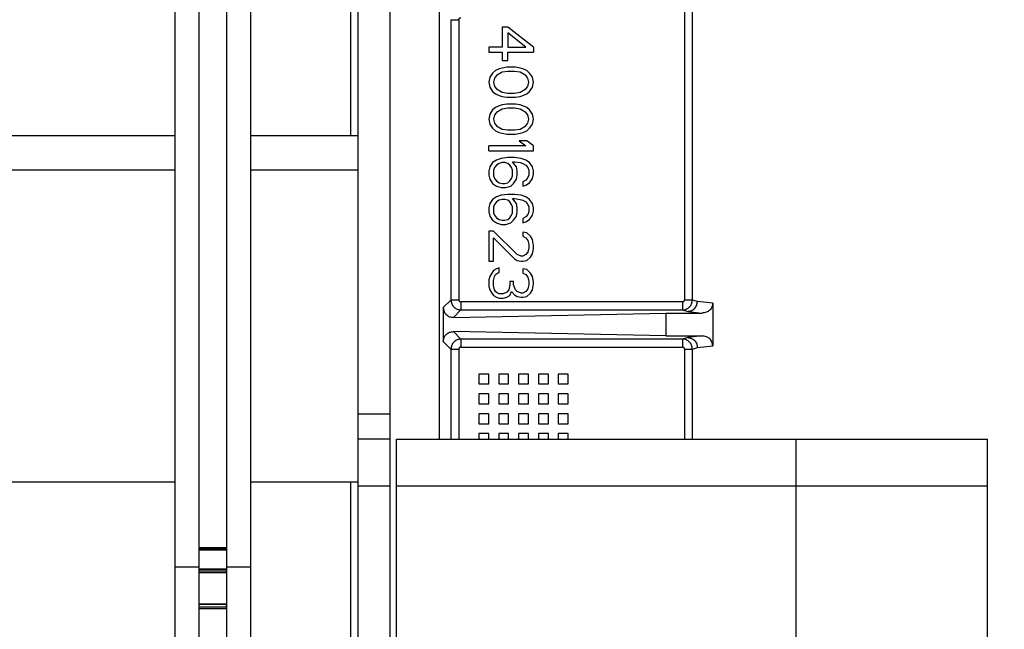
# Model space of a CAD drawing. Header units: inches. Extents: x 170 to 312, y 215 to 248.
# Tile 376 of 387: x 274.958 to 275.202, y 243.982 to 244.134. Entities that reach past the tile are written whole.
import ezdxf

# ---------------------------------------------------------------- set-up
doc = ezdxf.new("R2010")
doc.units = ezdxf.units.IN
doc.header["$LTSCALE"] = 0.25
doc.header["$MEASUREMENT"] = 0
doc.layers.add('ANNOTATIONS', color=1, linetype='Continuous')
doc.layers.add('STANDARD MOTOR LH', color=7, linetype='Continuous')
doc.styles.add('ARIAL', font='arial.ttf', dxfattribs={"height": 0.09375})
doc.dimstyles.new('STANDARD$0', dxfattribs={"dimtxt": 0.09375, "dimasz": 0.09375, "dimexe": 0.03125, "dimexo": 0.046875, "dimgap": 0.09, "dimtad": 0, "dimtih": 1, "dimtoh": 1, "dimdec": 4, "dimzin": 0, "dimdsep": 46, "dimtxsty": 'ARIAL', "dimcen": 0.09, "dimadec": 0, "dimazin": 0, "dimtfac": 1, "dimtdec": 4, "dimtofl": 0, "dimtmove": 0, "dimatfit": 1, "dimfxl": 1, "dimtolj": 1, "dimtzin": 0, "dimarcsym": 0})

# ---------------------------------------------------------------- blocks, each defined once
blk = doc.blocks.new('*D175')
at = {"layer": 'ANNOTATIONS', "color": 0, "lineweight": -2, "transparency": 16777216}
for p, q in [((275.13652, 244.13929), (275.13652, 244.8908)), ((275.92282, 243.29252), (275.92282, 244.8908)), ((275.23027, 244.85955), (275.23972, 244.85955)), ((275.82907, 244.85955), (275.80994, 244.85955))]:
    blk.add_line(p, q, dxfattribs=at)
at = {"layer": 'ANNOTATIONS', "color": 0, "transparency": 16777216}
for points in [[(275.23027, 244.87517), (275.23027, 244.84392), (275.13652, 244.85955)], [(275.82907, 244.87517), (275.82907, 244.84392), (275.92282, 244.85955)]]:
    blk.add_solid(points, dxfattribs=at)
at = {"layer": 'defpoints', "color": 0, "transparency": 16777216}
for p in [(275.13652, 244.85955), (275.13652, 244.09242), (275.92282, 243.24564)]:
    blk.add_point(p, dxfattribs=at)
at = {"layer": 'ANNOTATIONS', "color": 0, "transparency": 16777216, "insert": (275.52483, 244.85955), "char_height": 0.09375, "attachment_point": 5, "style": 'ARIAL'}
blk.add_mtext('\\A1;17 3/8"', dxfattribs=at)
blk = doc.blocks.new('*D176')
at = {"layer": 'ANNOTATIONS', "color": 0, "lineweight": -2, "transparency": 16777216}
for p, q in [((275.02177, 244.68225), (275.02177, 245.24248)), ((275.92282, 243.29252), (275.92282, 245.24248)), ((275.11552, 245.21123), (275.33005, 245.21123)), ((275.82907, 245.21123), (275.69225, 245.21123))]:
    blk.add_line(p, q, dxfattribs=at)
at = {"layer": 'ANNOTATIONS', "color": 0, "transparency": 16777216}
for points in [[(275.11552, 245.22686), (275.11552, 245.19561), (275.02177, 245.21123)], [(275.82907, 245.22686), (275.82907, 245.19561), (275.92282, 245.21123)]]:
    blk.add_solid(points, dxfattribs=at)
at = {"layer": 'defpoints', "color": 0, "transparency": 16777216}
for p in [(275.02177, 245.21123), (275.02177, 244.63538), (275.92282, 243.24564)]:
    blk.add_point(p, dxfattribs=at)
at = {"layer": 'ANNOTATIONS', "color": 0, "transparency": 16777216, "insert": (275.51115, 245.21123), "char_height": 0.09375, "attachment_point": 5, "style": 'ARIAL'}
blk.add_mtext('\\A1;20"', dxfattribs=at)

msp = doc.modelspace()

# ---------------------------------------------------------------- linework, layer by layer
at = {"layer": 'STANDARD MOTOR LH'}
for p, q in [((275.04936, 244.26729), (275.04936, 243.94817)), ((275.04154, 243.83158), (275.04154, 244.20793)), ((274.99602, 244.19658), (274.99602, 243.8576)), ((275.00196, 244.19658), (275.00196, 243.97716)), ((275.00883, 244.19658), (275.00883, 243.97716)), ((275.01477, 244.14266), (275.01477, 243.8576)), ((275.06166, 244.14363), (275.06166, 244.0297)), ((275.1225, 244.1413), (275.12251, 244.06422)), ((275.12448, 244.06422), (275.12448, 244.14182)), ((275.03963, 244.13568), (275.03963, 244.10502)), ((275.06456, 244.13379), (275.06456, 244.06422)), ((275.06456, 244.13379), (275.06652, 244.13379)), ((275.06652, 244.13379), (275.06652, 244.06422)), ((275.07726, 244.13196), (275.07726, 244.12698)), ((275.07867, 244.13196), (275.07726, 244.13196)), ((275.08504, 244.12698), (275.07867, 244.13196)), ((275.08315, 244.12698), (275.07867, 244.13051)), ((275.07867, 244.13051), (275.07867, 244.12698)), ((275.07396, 244.12698), (275.07396, 244.12573)), ((275.07726, 244.12698), (275.07396, 244.12698)), ((275.07396, 244.12573), (275.07726, 244.12573)), ((275.07726, 244.12573), (275.07726, 244.12366)), ((275.07867, 244.12698), (275.08315, 244.12698)), ((275.07867, 244.12573), (275.08504, 244.12573)), ((275.07867, 244.12366), (275.07867, 244.12573)), ((275.08504, 244.12698), (275.08504, 244.12573)), ((275.07726, 244.12366), (275.07867, 244.12366)), ((275.0749, 244.12054), (275.0742, 244.1195)), ((275.07561, 244.12116), (275.0749, 244.12054)), ((275.07655, 244.12158), (275.07561, 244.12116)), ((275.07726, 244.12075), (275.07585, 244.11992)), ((275.07726, 244.12179), (275.07655, 244.12158)), ((275.07844, 244.12199), (275.07726, 244.12179)), ((275.07867, 244.12096), (275.07726, 244.12075)), ((275.08056, 244.12199), (275.07844, 244.12199)), ((275.08032, 244.12096), (275.07867, 244.12096)), ((275.08174, 244.12075), (275.08032, 244.12096)), ((275.08174, 244.12179), (275.08056, 244.12199)), ((275.08244, 244.12158), (275.08174, 244.12179)), ((275.08315, 244.11992), (275.08174, 244.12075)), ((275.08339, 244.12116), (275.08244, 244.12158)), ((275.08409, 244.12054), (275.08339, 244.12116)), ((275.0848, 244.1195), (275.08409, 244.12054)), ((275.0742, 244.1195), (275.07396, 244.11826)), ((275.07396, 244.11826), (275.0742, 244.11701)), ((275.07538, 244.1193), (275.07514, 244.11826)), ((275.07514, 244.11826), (275.07538, 244.11722)), ((275.07585, 244.11992), (275.07538, 244.1193)), ((275.08362, 244.1193), (275.08315, 244.11992)), ((275.08386, 244.11826), (275.08362, 244.1193)), ((275.08362, 244.11722), (275.08386, 244.11826)), ((275.08504, 244.11826), (275.0848, 244.1195)), ((275.0848, 244.11701), (275.08504, 244.11826)), ((275.0742, 244.11701), (275.0749, 244.11597)), ((275.0749, 244.11597), (275.07561, 244.11535)), ((275.07538, 244.11722), (275.07585, 244.1166)), ((275.07585, 244.1166), (275.07726, 244.11577)), ((275.07726, 244.11577), (275.07867, 244.11556)), ((275.07867, 244.11556), (275.08032, 244.11556)), ((275.08032, 244.11556), (275.08174, 244.11577)), ((275.08174, 244.11577), (275.08315, 244.1166)), ((275.08315, 244.1166), (275.08362, 244.11722)), ((275.08339, 244.11535), (275.08409, 244.11597)), ((275.08409, 244.11597), (275.0848, 244.11701)), ((275.07561, 244.11535), (275.07655, 244.11494)), ((275.07655, 244.11494), (275.07726, 244.11473)), ((275.07726, 244.11473), (275.07844, 244.11452)), ((275.07844, 244.11452), (275.08056, 244.11452)), ((275.08056, 244.11452), (275.08174, 244.11473)), ((275.08174, 244.11473), (275.08244, 244.11494)), ((275.08244, 244.11494), (275.08339, 244.11535)), ((275.0749, 244.11141), (275.0742, 244.11037)), ((275.07561, 244.11203), (275.0749, 244.11141)), ((275.07585, 244.11078), (275.07538, 244.11016)), ((275.07655, 244.11244), (275.07561, 244.11203)), ((275.07726, 244.11161), (275.07585, 244.11078)), ((275.07726, 244.11265), (275.07655, 244.11244)), ((275.07844, 244.11286), (275.07726, 244.11265)), ((275.07867, 244.11182), (275.07726, 244.11161)), ((275.08056, 244.11286), (275.07844, 244.11286)), ((275.08032, 244.11182), (275.07867, 244.11182)), ((275.08174, 244.11161), (275.08032, 244.11182)), ((275.08174, 244.11265), (275.08056, 244.11286)), ((275.08244, 244.11244), (275.08174, 244.11265)), ((275.08315, 244.11078), (275.08174, 244.11161)), ((275.08339, 244.11203), (275.08244, 244.11244)), ((275.08362, 244.11016), (275.08315, 244.11078)), ((275.08409, 244.11141), (275.08339, 244.11203)), ((275.0848, 244.11037), (275.08409, 244.11141)), ((275.0742, 244.11037), (275.07396, 244.10912)), ((275.07396, 244.10912), (275.0742, 244.10788)), ((275.07538, 244.11016), (275.07514, 244.10912)), ((275.07514, 244.10912), (275.07538, 244.10808)), ((275.07538, 244.10808), (275.07585, 244.10746)), ((275.08315, 244.10746), (275.08362, 244.10808)), ((275.08386, 244.10912), (275.08362, 244.11016)), ((275.08362, 244.10808), (275.08386, 244.10912)), ((275.08504, 244.10912), (275.0848, 244.11037)), ((275.0848, 244.10788), (275.08504, 244.10912)), ((275.0742, 244.10788), (275.0749, 244.10684)), ((275.0749, 244.10684), (275.07561, 244.10622)), ((275.07561, 244.10622), (275.07655, 244.1058)), ((275.07585, 244.10746), (275.07726, 244.10663)), ((275.07655, 244.1058), (275.07726, 244.10559)), ((275.07726, 244.10663), (275.07867, 244.10642)), ((275.07867, 244.10642), (275.08032, 244.10642)), ((275.08032, 244.10642), (275.08174, 244.10663)), ((275.08174, 244.10663), (275.08315, 244.10746)), ((275.08174, 244.10559), (275.08244, 244.1058)), ((275.08244, 244.1058), (275.08339, 244.10622)), ((275.08339, 244.10622), (275.08409, 244.10684)), ((275.08409, 244.10684), (275.0848, 244.10788)), ((274.83688, 244.10502), (274.99602, 244.10502)), ((275.01477, 244.10502), (275.04154, 244.10502)), ((275.07726, 244.10559), (275.07844, 244.10539)), ((275.07844, 244.10539), (275.08056, 244.10539)), ((275.08056, 244.10539), (275.08174, 244.10559)), ((275.08339, 244.10372), (275.0815, 244.10372)), ((275.0815, 244.10372), (275.08315, 244.10248)), ((275.08504, 244.10248), (275.08339, 244.10372)), ((275.07396, 244.10123), (275.07396, 244.10248)), ((275.08315, 244.10248), (275.07396, 244.10248)), ((275.07396, 244.10123), (275.08504, 244.10123)), ((275.08504, 244.10123), (275.08504, 244.10248)), ((275.0749, 244.09833), (275.0742, 244.09729)), ((275.07585, 244.09895), (275.0749, 244.09833)), ((275.07703, 244.09936), (275.07585, 244.09895)), ((275.07726, 244.09833), (275.07655, 244.09812)), ((275.07867, 244.09957), (275.07703, 244.09936)), ((275.07797, 244.09833), (275.07726, 244.09833)), ((275.07867, 244.09812), (275.07797, 244.09833)), ((275.08032, 244.09957), (275.07867, 244.09957)), ((275.07985, 244.09853), (275.08032, 244.09853)), ((275.08079, 244.09729), (275.07985, 244.09853)), ((275.08197, 244.09936), (275.08032, 244.09957)), ((275.08032, 244.09853), (275.08174, 244.09833)), ((275.08174, 244.09833), (275.08244, 244.09812)), ((275.08315, 244.09895), (275.08197, 244.09936)), ((275.08409, 244.09833), (275.08315, 244.09895)), ((275.0848, 244.09729), (275.08409, 244.09833)), ((274.99602, 244.09641), (274.83688, 244.09641)), ((275.04154, 244.09641), (275.01477, 244.09641)), ((275.0742, 244.09729), (275.07396, 244.09625)), ((275.07396, 244.09625), (275.07396, 244.09521)), ((275.07538, 244.09708), (275.07514, 244.09646)), ((275.07514, 244.09646), (275.07514, 244.095)), ((275.07585, 244.0977), (275.07538, 244.09708)), ((275.07655, 244.09812), (275.07585, 244.0977)), ((275.07915, 244.0977), (275.07867, 244.09812)), ((275.07962, 244.09708), (275.07915, 244.0977)), ((275.07985, 244.09646), (275.07962, 244.09708)), ((275.07985, 244.095), (275.07985, 244.09646)), ((275.08103, 244.09625), (275.08079, 244.09729)), ((275.08103, 244.09521), (275.08103, 244.09625)), ((275.08244, 244.09812), (275.08315, 244.0977)), ((275.08315, 244.0977), (275.08362, 244.09708)), ((275.08362, 244.09708), (275.08386, 244.09646)), ((275.08386, 244.09646), (275.08386, 244.09521)), ((275.08504, 244.09625), (275.0848, 244.09729)), ((275.08504, 244.09542), (275.08504, 244.09625)), ((275.07396, 244.09521), (275.0742, 244.09417)), ((275.0742, 244.09417), (275.0749, 244.09314)), ((275.07514, 244.095), (275.07538, 244.09438)), ((275.07538, 244.09438), (275.07585, 244.09376)), ((275.07585, 244.09376), (275.07655, 244.09334)), ((275.07867, 244.09334), (275.07915, 244.09376)), ((275.07915, 244.09376), (275.07962, 244.09438)), ((275.07962, 244.09438), (275.07985, 244.095)), ((275.08009, 244.09314), (275.08079, 244.09417)), ((275.08079, 244.09417), (275.08103, 244.09521)), ((275.08315, 244.09397), (275.08244, 244.09355)), ((275.08244, 244.09355), (275.08244, 244.09251)), ((275.08362, 244.09459), (275.08315, 244.09397)), ((275.08386, 244.09521), (275.08362, 244.09459)), ((275.08409, 244.09334), (275.0848, 244.09438)), ((275.0848, 244.09438), (275.08504, 244.09542)), ((275.0749, 244.09314), (275.07585, 244.09251)), ((275.07585, 244.09251), (275.07703, 244.0921)), ((275.07655, 244.09334), (275.07726, 244.09314)), ((275.07703, 244.0921), (275.0782, 244.0921)), ((275.07726, 244.09314), (275.07797, 244.09314)), ((275.07797, 244.09314), (275.07867, 244.09334)), ((275.0782, 244.0921), (275.07938, 244.09251)), ((275.07938, 244.09251), (275.08009, 244.09314)), ((275.08244, 244.09251), (275.08315, 244.09272)), ((275.08315, 244.09272), (275.08409, 244.09334)), ((275.0749, 244.08919), (275.0742, 244.08815)), ((275.07585, 244.08981), (275.0749, 244.08919)), ((275.07585, 244.08857), (275.07538, 244.08795)), ((275.07703, 244.09023), (275.07585, 244.08981)), ((275.07655, 244.08898), (275.07585, 244.08857)), ((275.07726, 244.08919), (275.07655, 244.08898)), ((275.07867, 244.09044), (275.07703, 244.09023)), ((275.07797, 244.08919), (275.07726, 244.08919)), ((275.07867, 244.08898), (275.07797, 244.08919)), ((275.08032, 244.09044), (275.07867, 244.09044)), ((275.07915, 244.08857), (275.07867, 244.08898)), ((275.07962, 244.08795), (275.07915, 244.08857)), ((275.07985, 244.0894), (275.08032, 244.0894)), ((275.08079, 244.08815), (275.07985, 244.0894)), ((275.08197, 244.09023), (275.08032, 244.09044)), ((275.08032, 244.0894), (275.08174, 244.08919)), ((275.08174, 244.08919), (275.08244, 244.08898)), ((275.08315, 244.08981), (275.08197, 244.09023)), ((275.08244, 244.08898), (275.08315, 244.08857)), ((275.08409, 244.08919), (275.08315, 244.08981)), ((275.08315, 244.08857), (275.08362, 244.08795)), ((275.0848, 244.08815), (275.08409, 244.08919)), ((275.0742, 244.08815), (275.07396, 244.08711)), ((275.07396, 244.08711), (275.07396, 244.08608)), ((275.07396, 244.08608), (275.0742, 244.08504)), ((275.07538, 244.08795), (275.07514, 244.08732)), ((275.07514, 244.08732), (275.07514, 244.08587)), ((275.07985, 244.08732), (275.07962, 244.08795)), ((275.07985, 244.08587), (275.07985, 244.08732)), ((275.08103, 244.08711), (275.08079, 244.08815)), ((275.08079, 244.08504), (275.08103, 244.08608)), ((275.08103, 244.08608), (275.08103, 244.08711)), ((275.08362, 244.08795), (275.08386, 244.08732)), ((275.08386, 244.08608), (275.08362, 244.08545)), ((275.08386, 244.08732), (275.08386, 244.08608)), ((275.08504, 244.08711), (275.0848, 244.08815)), ((275.0848, 244.08525), (275.08504, 244.08628)), ((275.08504, 244.08628), (275.08504, 244.08711)), ((275.0742, 244.08504), (275.0749, 244.084)), ((275.0749, 244.084), (275.07585, 244.08338)), ((275.07514, 244.08587), (275.07538, 244.08525)), ((275.07538, 244.08525), (275.07585, 244.08462)), ((275.07585, 244.08462), (275.07655, 244.08421)), ((275.07655, 244.08421), (275.07726, 244.084)), ((275.07726, 244.084), (275.07797, 244.084)), ((275.07797, 244.084), (275.07867, 244.08421)), ((275.07867, 244.08421), (275.07915, 244.08462)), ((275.07915, 244.08462), (275.07962, 244.08525)), ((275.07938, 244.08338), (275.08009, 244.084)), ((275.07962, 244.08525), (275.07985, 244.08587)), ((275.08009, 244.084), (275.08079, 244.08504)), ((275.08315, 244.08483), (275.08244, 244.08442)), ((275.08244, 244.08442), (275.08244, 244.08338)), ((275.08362, 244.08545), (275.08315, 244.08483)), ((275.08315, 244.08359), (275.08409, 244.08421)), ((275.08409, 244.08421), (275.0848, 244.08525)), ((275.07396, 244.0813), (275.07396, 244.07383)), ((275.07514, 244.0813), (275.07396, 244.0813)), ((275.08103, 244.07549), (275.07514, 244.0813)), ((275.07585, 244.08338), (275.07703, 244.08296)), ((275.07703, 244.08296), (275.0782, 244.08296)), ((275.0782, 244.08296), (275.07938, 244.08338)), ((275.08244, 244.08338), (275.08315, 244.08359)), ((275.07514, 244.07964), (275.08032, 244.07445)), ((275.07514, 244.07383), (275.07514, 244.07964)), ((275.08244, 244.08109), (275.08244, 244.08006)), ((275.08339, 244.08089), (275.08244, 244.08109)), ((275.08244, 244.08006), (275.08315, 244.07964)), ((275.08315, 244.07964), (275.08362, 244.07902)), ((275.08433, 244.08006), (275.08339, 244.08089)), ((275.08362, 244.07902), (275.08386, 244.07798)), ((275.0848, 244.07923), (275.08433, 244.08006)), ((275.08504, 244.07777), (275.0848, 244.07923)), ((275.08386, 244.07715), (275.08362, 244.07611)), ((275.08386, 244.07798), (275.08386, 244.07715)), ((275.0848, 244.0757), (275.08504, 244.07694)), ((275.08504, 244.07694), (275.08504, 244.07777)), ((275.07396, 244.07383), (275.07514, 244.07383)), ((275.08032, 244.07445), (275.08103, 244.07404)), ((275.08197, 244.07507), (275.08103, 244.07549)), ((275.08103, 244.07404), (275.08197, 244.07383)), ((275.08244, 244.07507), (275.08197, 244.07507)), ((275.08197, 244.07383), (275.08244, 244.07383)), ((275.08315, 244.07549), (275.08244, 244.07507)), ((275.08244, 244.07383), (275.08339, 244.07404)), ((275.08362, 244.07611), (275.08315, 244.07549)), ((275.08339, 244.07404), (275.08433, 244.07487)), ((275.08433, 244.07487), (275.0848, 244.0757)), ((275.07514, 244.07154), (275.07467, 244.07092)), ((275.07585, 244.07196), (275.07514, 244.07154)), ((275.07655, 244.07217), (275.07585, 244.07196)), ((275.07655, 244.07113), (275.07655, 244.07217)), ((275.08244, 244.07196), (275.08244, 244.07092)), ((275.08339, 244.07175), (275.08244, 244.07196)), ((275.08433, 244.07092), (275.08339, 244.07175)), ((275.0742, 244.07009), (275.07396, 244.06926)), ((275.07396, 244.06926), (275.07396, 244.0676)), ((275.07467, 244.07092), (275.0742, 244.07009)), ((275.07514, 244.06905), (275.07538, 244.07009)), ((275.07514, 244.06781), (275.07514, 244.06905)), ((275.07538, 244.07009), (275.07561, 244.07051)), ((275.07561, 244.07051), (275.07608, 244.07092)), ((275.07608, 244.07092), (275.07655, 244.07113)), ((275.08244, 244.07092), (275.08315, 244.07051)), ((275.08315, 244.07051), (275.08362, 244.06988)), ((275.08362, 244.06988), (275.08386, 244.06884)), ((275.0848, 244.07009), (275.08433, 244.07092)), ((275.08504, 244.06864), (275.0848, 244.07009)), ((275.07396, 244.0676), (275.0742, 244.06677)), ((275.0742, 244.06677), (275.07467, 244.06594)), ((275.07538, 244.06677), (275.07514, 244.06781)), ((275.07561, 244.06635), (275.07538, 244.06677)), ((275.07891, 244.06677), (275.07844, 244.06615)), ((275.07915, 244.06801), (275.07891, 244.06677)), ((275.07915, 244.06884), (275.07915, 244.06801)), ((275.08009, 244.06884), (275.07915, 244.06884)), ((275.08009, 244.06801), (275.08009, 244.06884)), ((275.08056, 244.06677), (275.08009, 244.06801)), ((275.08103, 244.06635), (275.08056, 244.06677)), ((275.08362, 244.06698), (275.08315, 244.06635)), ((275.08386, 244.06801), (275.08362, 244.06698)), ((275.08386, 244.06884), (275.08386, 244.06801)), ((275.08433, 244.06594), (275.0848, 244.06677)), ((275.0848, 244.06677), (275.08504, 244.06822)), ((275.08504, 244.06822), (275.08504, 244.06864)), ((275.06456, 244.06422), (275.06265, 244.06232)), ((275.06652, 244.06422), (275.06456, 244.06422)), ((275.07467, 244.06594), (275.07514, 244.06532)), ((275.07514, 244.06532), (275.07585, 244.0649)), ((275.07608, 244.06594), (275.07561, 244.06635)), ((275.07585, 244.0649), (275.07655, 244.06469)), ((275.07655, 244.06573), (275.07608, 244.06594)), ((275.0775, 244.06573), (275.07655, 244.06573)), ((275.07655, 244.06469), (275.0775, 244.06469)), ((275.07844, 244.06615), (275.0775, 244.06573)), ((275.0775, 244.06469), (275.07844, 244.0649)), ((275.07844, 244.0649), (275.07915, 244.06532)), ((275.07915, 244.06532), (275.07962, 244.06635)), ((275.07962, 244.06635), (275.08032, 244.06552)), ((275.08032, 244.06552), (275.08103, 244.06511)), ((275.08197, 244.06594), (275.08103, 244.06635)), ((275.08103, 244.06511), (275.08197, 244.0649)), ((275.08244, 244.06594), (275.08197, 244.06594)), ((275.08197, 244.0649), (275.08244, 244.0649)), ((275.08315, 244.06635), (275.08244, 244.06594)), ((275.08244, 244.0649), (275.08339, 244.06511)), ((275.08339, 244.06511), (275.08433, 244.06594)), ((275.12448, 244.06422), (275.12251, 244.06422)), ((275.12573, 244.06385), (275.12448, 244.06422)), ((275.06265, 244.06232), (275.06265, 244.05396)), ((275.06702, 244.06177), (275.06516, 244.05991)), ((275.12202, 244.06373), (275.06702, 244.06373)), ((275.06702, 244.06177), (275.12202, 244.06177)), ((275.12202, 244.06373), (275.12202, 244.06177)), ((275.12202, 244.06177), (275.12332, 244.0614)), ((275.12953, 244.0634), (275.12573, 244.06385)), ((275.12953, 244.0634), (275.12953, 244.05288)), ((275.06516, 244.05991), (275.1179, 244.06097)), ((275.1179, 244.06097), (275.1179, 244.05531)), ((275.1179, 244.06097), (275.12691, 244.06097)), ((275.12332, 244.0614), (275.12691, 244.06097)), ((275.1179, 244.05531), (275.06516, 244.05637)), ((275.06516, 244.05637), (275.06702, 244.05452)), ((275.12202, 244.05452), (275.06702, 244.05452)), ((275.1179, 244.05531), (275.12691, 244.05531)), ((275.12332, 244.05489), (275.12202, 244.05452)), ((275.12202, 244.05452), (275.12202, 244.05255)), ((275.12691, 244.05531), (275.12332, 244.05489)), ((275.06265, 244.05396), (275.06456, 244.05206)), ((275.06456, 244.05206), (275.06652, 244.05206)), ((275.06456, 244.05206), (275.06456, 244.0297)), ((275.06652, 244.05206), (275.06652, 244.0297)), ((275.06702, 244.05255), (275.12202, 244.05255)), ((275.12251, 244.05206), (275.12448, 244.05206)), ((275.12251, 244.05206), (275.12251, 244.0297)), ((275.12448, 244.05206), (275.12573, 244.05243)), ((275.12448, 244.0297), (275.12448, 244.05206)), ((275.12573, 244.05243), (275.12953, 244.05288)), ((275.07396, 244.04584), (275.0715, 244.04584)), ((275.0715, 244.04584), (275.0715, 244.04338)), ((275.07396, 244.04338), (275.07396, 244.04584)), ((275.07888, 244.04584), (275.07642, 244.04584)), ((275.07642, 244.04584), (275.07642, 244.04338)), ((275.07888, 244.04338), (275.07888, 244.04584)), ((275.08134, 244.04584), (275.08134, 244.04338)), ((275.0838, 244.04584), (275.08134, 244.04584)), ((275.0838, 244.04338), (275.0838, 244.04584)), ((275.08627, 244.04584), (275.08627, 244.04338)), ((275.08873, 244.04584), (275.08627, 244.04584)), ((275.08873, 244.04338), (275.08873, 244.04584)), ((275.09365, 244.04584), (275.09119, 244.04584)), ((275.09119, 244.04584), (275.09119, 244.04338)), ((275.09365, 244.04338), (275.09365, 244.04584)), ((275.0715, 244.04338), (275.07396, 244.04338)), ((275.07642, 244.04338), (275.07888, 244.04338)), ((275.08134, 244.04338), (275.0838, 244.04338)), ((275.08627, 244.04338), (275.08873, 244.04338)), ((275.09119, 244.04338), (275.09365, 244.04338)), ((275.0715, 244.04092), (275.0715, 244.03846)), ((275.07396, 244.04092), (275.0715, 244.04092)), ((275.07396, 244.03846), (275.07396, 244.04092)), ((275.07642, 244.04092), (275.07642, 244.03846)), ((275.07888, 244.04092), (275.07642, 244.04092)), ((275.07888, 244.03846), (275.07888, 244.04092)), ((275.08134, 244.04092), (275.08134, 244.03846)), ((275.0838, 244.04092), (275.08134, 244.04092)), ((275.0838, 244.03846), (275.0838, 244.04092)), ((275.08627, 244.04092), (275.08627, 244.03846)), ((275.08873, 244.04092), (275.08627, 244.04092)), ((275.08873, 244.03846), (275.08873, 244.04092)), ((275.09119, 244.04092), (275.09119, 244.03846)), ((275.09365, 244.04092), (275.09119, 244.04092)), ((275.09365, 244.03846), (275.09365, 244.04092)), ((275.0715, 244.03846), (275.07396, 244.03846)), ((275.07642, 244.03846), (275.07888, 244.03846)), ((275.08134, 244.03846), (275.0838, 244.03846)), ((275.08627, 244.03846), (275.08873, 244.03846)), ((275.09119, 244.03846), (275.09365, 244.03846)), ((275.04154, 244.03595), (275.04936, 244.03595)), ((275.0715, 244.036), (275.0715, 244.03353)), ((275.07396, 244.036), (275.0715, 244.036)), ((275.07396, 244.03353), (275.07396, 244.036)), ((275.07888, 244.036), (275.07642, 244.036)), ((275.07642, 244.036), (275.07642, 244.03353)), ((275.07888, 244.03353), (275.07888, 244.036)), ((275.08134, 244.036), (275.08134, 244.03353)), ((275.0838, 244.036), (275.08134, 244.036)), ((275.0838, 244.03353), (275.0838, 244.036)), ((275.08627, 244.036), (275.08627, 244.03353)), ((275.08873, 244.036), (275.08627, 244.036)), ((275.08873, 244.03353), (275.08873, 244.036)), ((275.09119, 244.036), (275.09119, 244.03353)), ((275.09365, 244.036), (275.09119, 244.036)), ((275.09365, 244.03353), (275.09365, 244.036)), ((275.0715, 244.03353), (275.07396, 244.03353)), ((275.07642, 244.03353), (275.07888, 244.03353)), ((275.08134, 244.03353), (275.0838, 244.03353)), ((275.08627, 244.03353), (275.08873, 244.03353)), ((275.09119, 244.03353), (275.09365, 244.03353)), ((275.07396, 244.03107), (275.0715, 244.03107)), ((275.0715, 244.03107), (275.0715, 244.0297)), ((275.07396, 244.0297), (275.07396, 244.03107)), ((275.07642, 244.03107), (275.07642, 244.0297)), ((275.07888, 244.03107), (275.07642, 244.03107)), ((275.07888, 244.0297), (275.07888, 244.03107)), ((275.08134, 244.03107), (275.08134, 244.0297)), ((275.0838, 244.03107), (275.08134, 244.03107)), ((275.0838, 244.0297), (275.0838, 244.03107)), ((275.08873, 244.03107), (275.08627, 244.03107)), ((275.08627, 244.03107), (275.08627, 244.0297)), ((275.08873, 244.0297), (275.08873, 244.03107)), ((275.09119, 244.03107), (275.09119, 244.0297)), ((275.09365, 244.03107), (275.09119, 244.03107)), ((275.09365, 244.0297), (275.09365, 244.03107)), ((275.04936, 244.0297), (275.04154, 244.0297)), ((275.05101, 243.83158), (275.05101, 244.0297)), ((275.05101, 244.0297), (275.19776, 244.0297)), ((275.15026, 243.83158), (275.15026, 244.0297)), ((275.19776, 243.83158), (275.19776, 244.0297)), ((274.83688, 244.01908), (274.99602, 244.01908)), ((275.01477, 244.01908), (275.04154, 244.01908)), ((275.03963, 244.01908), (275.03963, 243.9806)), ((275.04936, 244.01798), (275.04154, 244.01798)), ((275.19776, 244.01798), (275.05101, 244.01798)), ((275.00883, 244.00271), (275.00196, 244.00271)), ((275.00883, 244.0027), (275.00196, 244.0027)), ((275.00196, 244.00251), (275.00883, 244.00251)), ((275.00883, 244.00213), (275.00196, 244.00213)), ((275.00196, 243.99793), (274.99602, 243.99793)), ((275.00195, 243.99733), (275.00195, 243.99697)), ((275.00883, 243.99738), (275.00196, 243.99738)), ((275.00883, 243.99733), (275.00196, 243.99733)), ((275.00196, 243.99697), (275.00883, 243.99697)), ((275.00883, 243.99651), (275.00196, 243.99651)), ((275.01477, 243.99793), (275.00883, 243.99793)), ((275.00884, 243.99697), (275.00884, 243.99733)), ((275.00884, 243.98872), (275.00195, 243.98872)), ((275.00195, 243.98872), (275.00195, 243.98756)), ((275.00884, 243.98862), (275.00195, 243.98862)), ((275.00884, 243.98809), (275.00884, 243.98872)), ((275.00195, 243.98809), (275.00884, 243.98809)), ((275.00884, 243.98759), (275.00195, 243.98759)), ((275.00884, 243.98809), (275.00884, 243.98759)), ((275.00884, 243.98759), (275.00884, 243.98756))]:
    msp.add_line(p, q, dxfattribs=at)
for points, knots in [([(275.06652, 244.13379), (275.06653, 244.13385), (275.06655, 244.13398), (275.06666, 244.13414), (275.06682, 244.13426), (275.06695, 244.13427), (275.06702, 244.13428)], [0, 0, 0, 0, 0.2523982, 0.5001262, 0.7492496, 1, 1, 1, 1]), ([(275.06456, 244.06422), (275.06459, 244.0639), (275.06467, 244.06326), (275.06524, 244.06245), (275.06605, 244.06188), (275.06669, 244.0618), (275.06702, 244.06177)], [0, 0, 0, 0, 0.250055, 0.500071, 0.750052, 1, 1, 1, 1]), ([(275.06652, 244.06422), (275.06653, 244.06416), (275.06655, 244.06403), (275.06666, 244.06387), (275.06682, 244.06375), (275.06695, 244.06374), (275.06702, 244.06373)], [0, 0, 0, 0, 0.25075, 0.499874, 0.747602, 1, 1, 1, 1]), ([(275.12202, 244.06177), (275.12218, 244.06178), (275.12252, 244.0618), (275.12314, 244.062), (275.12382, 244.06246), (275.12437, 244.06328), (275.12444, 244.06391), (275.12448, 244.06422)], [0, 0, 0, 0, 0.129768, 0.258281, 0.510387, 0.75763, 1, 1, 1, 1]), ([(275.12202, 244.06373), (275.12208, 244.06374), (275.12221, 244.06375), (275.12237, 244.06387), (275.12249, 244.06403), (275.1225, 244.06416), (275.12251, 244.06422)], [0, 0, 0, 0, 0.250811, 0.499939, 0.747637, 1, 1, 1, 1]), ([(275.06265, 244.06232), (275.06266, 244.06216), (275.06268, 244.06185), (275.06282, 244.06139), (275.06306, 244.06095), (275.06349, 244.06045), (275.0642, 244.05999), (275.06483, 244.05994), (275.06516, 244.05991)], [0, 0, 0, 0, 0.111481, 0.226767, 0.347332, 0.474468, 0.731341, 1, 1, 1, 1]), ([(275.12332, 244.0614), (275.12362, 244.06143), (275.12409, 244.06148), (275.12465, 244.06179), (275.12503, 244.06211), (275.12535, 244.0625), (275.12565, 244.06307), (275.1257, 244.06355), (275.12573, 244.06385)], [0, 0, 0, 0, 0.239755, 0.368685, 0.500284, 0.631841, 0.760652, 1, 1, 1, 1]), ([(275.12953, 244.0634), (275.12952, 244.06325), (275.1295, 244.06294), (275.12931, 244.06234), (275.12883, 244.06166), (275.12796, 244.06109), (275.12727, 244.06101), (275.12691, 244.06097)], [0, 0, 0, 0, 0.1171, 0.234436, 0.476387, 0.732272, 1, 1, 1, 1]), ([(275.06265, 244.05396), (275.06266, 244.05412), (275.06268, 244.05444), (275.06283, 244.0549), (275.06306, 244.05533), (275.06349, 244.05583), (275.0642, 244.05629), (275.06483, 244.05634), (275.06516, 244.05637)], [0, 0, 0, 0, 0.112669, 0.226775, 0.348768, 0.474492, 0.731354, 1, 1, 1, 1]), ([(275.06702, 244.05452), (275.06669, 244.05448), (275.06605, 244.0544), (275.06524, 244.05384), (275.06467, 244.05302), (275.06459, 244.05238), (275.06456, 244.05206)], [0, 0, 0, 0, 0.249939, 0.499917, 0.749936, 1, 1, 1, 1]), ([(275.12448, 244.05206), (275.12444, 244.05237), (275.12437, 244.053), (275.12382, 244.05382), (275.12314, 244.05428), (275.12252, 244.05449), (275.12218, 244.05451), (275.12202, 244.05452)], [0, 0, 0, 0, 0.24237, 0.489613, 0.741719, 0.870232, 1, 1, 1, 1]), ([(275.12332, 244.05489), (275.12362, 244.05485), (275.12409, 244.0548), (275.12465, 244.05449), (275.12503, 244.05417), (275.12534, 244.05378), (275.12565, 244.05321), (275.1257, 244.05274), (275.12573, 244.05243)], [0, 0, 0, 0, 0.239552, 0.368422, 0.5, 0.631578, 0.760448, 1, 1, 1, 1]), ([(275.12953, 244.05288), (275.12952, 244.05303), (275.1295, 244.05334), (275.12931, 244.05395), (275.12883, 244.05462), (275.12796, 244.0552), (275.12727, 244.05527), (275.12691, 244.05531)], [0, 0, 0, 0, 0.117267, 0.234442, 0.47639, 0.732274, 1, 1, 1, 1]), ([(275.06702, 244.05255), (275.06695, 244.05254), (275.06682, 244.05253), (275.06666, 244.05241), (275.06655, 244.05225), (275.06653, 244.05212), (275.06652, 244.05206)], [0, 0, 0, 0, 0.25075, 0.499874, 0.747602, 1, 1, 1, 1]), ([(275.12251, 244.05206), (275.1225, 244.05212), (275.12249, 244.05225), (275.12237, 244.05241), (275.12221, 244.05253), (275.12208, 244.05254), (275.12202, 244.05255)], [0, 0, 0, 0, 0.250716, 0.499809, 0.74754, 1, 1, 1, 1])]:
    msp.add_open_spline(points, degree=3, knots=knots, dxfattribs=at)
for points in [[(275.06702, 244.06373), (275.06702, 244.06348), (275.06702, 244.06298), (275.06702, 244.06233), (275.06702, 244.06188), (275.06702, 244.0618), (275.06702, 244.06177)], [(275.06702, 244.05452), (275.06702, 244.05448), (275.06702, 244.05441), (275.06702, 244.05395), (275.06702, 244.05331), (275.06702, 244.0528), (275.06702, 244.05255)]]:
    msp.add_open_spline(points, degree=3, dxfattribs=at)

# ---------------------------------------------------------------- dimensions: what is measured, and where the dimension line sits
at = {"layer": 'ANNOTATIONS'}
for base, p2, text, picture, middle in [((275.02177, 245.21123), (275.02177, 244.63538), '20"', '*D176', (275.51115, 245.21123)), ((275.13652, 244.85955), (275.13652, 244.09242), '17 3/8"', '*D175', (275.52483, 244.85955))]:
    dim = msp.add_linear_dim(base=base, p1=(275.92282, 243.24564), p2=p2, text=text, dimstyle='STANDARD$0', dxfattribs=at)
    dim.commit()
    dim.dimension.update_dxf_attribs({"geometry": picture, "text_midpoint": middle, "dimtype": 160})

doc.saveas('drawing.dxf')
